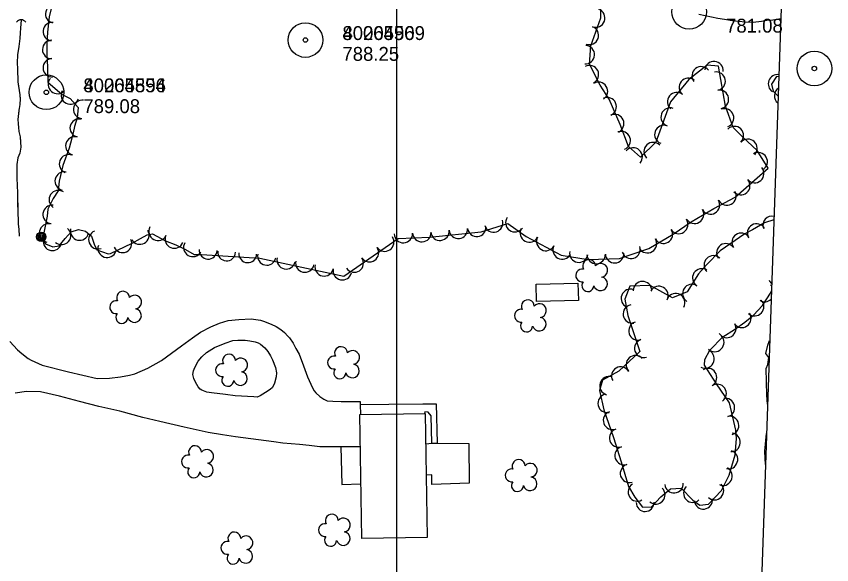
# Model space of a CAD drawing. Extents: x 591954 to 597000, y 198576 to 213500.
# Drawn here: x 594335.4 to 594688.2, y 210712.6 to 210949.8 of the extents above; entities that cross this region are included whole.
import ezdxf

# ---------------------------------------------------------------- set-up
doc = ezdxf.new("R2010")
doc.units = 0
for name, color, linetype in [('Level 10', 7, 'Continuous'), ('Level 12', 7, 'Continuous'), ('Level 14', 7, 'Continuous'), ('Level 15', 7, 'Continuous'), ('Level 17', 7, 'Continuous'), ('Level 18', 7, 'Continuous'), ('Level 19', 7, 'Continuous'), ('Level 4', 7, 'Continuous'), ('Level 6', 7, 'Continuous')]:
    doc.layers.add(name, color=color, linetype=linetype)

msp = doc.modelspace()

# ---------------------------------------------------------------- linework, layer by layer
at = {"layer": 'Level 10'}
msp.add_line((594500, 210000), (594500, 211500), dxfattribs=at)
at = {"layer": 'Level 12'}
for points in [[(594560.28, 210834.01), (594578.43, 210834.42), (594578.6, 210826.85), (594560.45, 210826.45), (594560.28, 210834.01)], [(594512.35, 210777.96), (594513.21, 210724.36), (594484.93, 210723.91), (594484.07, 210777.51), (594512.35, 210777.96)], [(594475.84, 210763.58), (594476.3, 210747.31), (594484.55, 210747.58)]]:
    msp.add_lwpolyline(points, dxfattribs=at)
at = {"layer": 'Level 14'}
for centre, radius in [((594346.21, 210854.43), 2.02), ((594346.21, 210854.44), 1.52), ((594346.22, 210854.41), 1.01), ((594346.22, 210854.41), 0.502)]:
    msp.add_circle(centre, radius, dxfattribs=at)
at = {"layer": 'Level 15'}
msp.add_arc((594337.49, 210945.84), 2.5, 36.8794, 143.119, dxfattribs=at)
at = {"layer": 'Level 17'}
for points in [[(594630.78, 210950.73), (594638.97, 210949.03), (594641.88, 210948.58), (594645.18, 210948.06), (594647.96, 210947.78), (594650.82, 210947.52), (594654.27, 210947.29), (594657.78, 210947.7), (594660.18, 210948.11), (594662.71, 210948.36), (594666.15, 210948.83)], [(594332.66, 210809.17), (594335.89, 210805.59), (594337.85, 210803.93), (594340.53, 210801.81), (594341.86, 210801.03), (594346.64, 210798.95), (594357.99, 210796.02), (594370.46, 210793.19), (594375.8, 210793.34), (594380.51, 210793.86), (594384.33, 210794.5), (594386.76, 210795.14), (594392.32, 210797.61), (594398.25, 210800.94), (594406.88, 210807.31), (594411.65, 210810.78), (594415.08, 210813.23), (594419.63, 210815.53), (594423.33, 210817.07), (594427.09, 210818.23), (594431.63, 210818.69), (594437.09, 210818.91), (594441.03, 210818.44), (594442.42, 210817.99), (594445.75, 210816.58), (594447.9, 210815.66), (594449.89, 210814.4), (594451.52, 210813.04), (594452.91, 210811.49), (594453.57, 210810.67), (594455.14, 210808.38), (594456.43, 210806.17), (594457.74, 210803.71), (594459.62, 210798.57), (594461.46, 210793.89), (594462.85, 210790.64), (594463.58, 210789.04), (594464.28, 210787.78), (594465.01, 210786.9), (594466.77, 210785.3), (594468.46, 210784.14), (594469.98, 210783.51), (594472.43, 210783.3), (594475.99, 210783.15), (594484.16, 210783.21), (594484.19, 210781.87)], [(594425.9, 210786.15), (594419.87, 210786.99), (594417.9, 210787.24), (594415.74, 210788.08), (594414.97, 210788.57), (594414.09, 210789.51), (594412.95, 210791.51), (594412.17, 210793.2), (594411.83, 210794.86), (594412.1, 210796.38), (594412.65, 210797.9), (594414.12, 210800.7), (594415.65, 210802.51), (594417.76, 210804.31), (594421.22, 210806.49), (594425.84, 210808.45), (594429.14, 210809.51), (594431.24, 210809.68), (594434.49, 210809.65), (594436.49, 210809.43), (594438.77, 210809.03), (594440.04, 210808.55), (594441.1, 210807.98), (594442.96, 210806.43), (594444.3, 210804.78), (594445.44, 210802.88), (594446.29, 210801.24), (594447.61, 210797.96), (594448.05, 210795.57), (594447.81, 210793.87), (594447.12, 210791.06), (594446.26, 210789.29), (594445.24, 210788.3), (594443.19, 210787), (594440.94, 210785.63), (594439.6, 210785.04), (594438.18, 210785.13), (594430.18, 210785.69)], [(594484.3, 210763.63), (594481.43, 210763.58), (594476.78, 210763.58), (594471.74, 210763.56), (594469.32, 210763.54), (594466.7, 210763.63), (594462.13, 210764.07), (594457.91, 210764.53), (594450.68, 210765.1), (594446.9, 210765.67), (594440.18, 210766.63), (594430.3, 210767.93), (594424.62, 210768.8), (594418.46, 210769.79), (594407.99, 210772.04), (594397.59, 210774.57), (594390.23, 210776.24), (594380.22, 210778.94), (594371.17, 210781.05), (594362.71, 210783.24), (594354.12, 210785.45), (594345.83, 210787.3), (594339.82, 210787.56), (594334.97, 210786.81)], [(594430.18, 210785.69), (594425.9, 210786.15)], [(594484.19, 210781.87), (594496.54, 210782.05), (594511.26, 210782.13), (594517.12, 210782.16), (594517.57, 210765.14)], [(594484.19, 210781.87), (594484.32, 210777.51)], [(594515.18, 210765.16), (594514.86, 210776.99), (594513.57, 210778.51), (594512.12, 210778.68), (594512.09, 210777.95)], [(594512.56, 210764.91), (594515.18, 210765.16), (594517.57, 210765.14), (594531.23, 210764.98), (594531.35, 210747.83), (594515.23, 210747.33), (594515.14, 210751.49), (594512.78, 210751.29)]]:
    msp.add_lwpolyline(points, dxfattribs=at)
at = {"layer": 'Level 18'}
for points in [[(594660.71, 210884.07), (594656.02, 210891.8), (594649.65, 210897.69), (594645.59, 210901.69), (594642.26, 210910.93), (594639.21, 210928.26), (594634.33, 210928.69), (594626.33, 210922.55), (594618.5, 210912.88), (594612.16, 210895.43), (594605.51, 210888.91), (594600.31, 210893.53), (594596.74, 210903.09), (594591.9, 210914.03), (594588.07, 210920.03), (594583.43, 210929.1), (594583.93, 210937.09), (594588.32, 210949.13), (594588.32, 210955.99)], [(594350.45, 210953.19), (594349.57, 210949.64), (594348.86, 210943.05), (594348.67, 210937.9), (594348.64, 210933.42), (594348.88, 210927.79), (594349.08, 210921.33), (594355.23, 210916.04), (594358.74, 210914.28), (594362.14, 210910.4), (594361.72, 210905.96), (594360.66, 210902.2), (594360.02, 210899.41), (594359.43, 210897.17), (594358.35, 210892.74), (594355.5, 210885.28), (594353.98, 210878.46), (594353.57, 210874.32), (594351.44, 210871.04), (594349.09, 210866.39), (594348.71, 210863.3), (594346.71, 210853.25), (594348.1, 210851.41), (594351.18, 210850.15), (594353.9, 210850.5), (594356.62, 210853.7), (594359.13, 210856.56), (594362.32, 210857.55), (594365.34, 210856.81), (594367.91, 210854.66), (594369.15, 210851.32), (594370.21, 210848.77), (594375.16, 210847.11), (594376.2, 210847.27), (594385.5, 210851.62), (594389.13, 210853.7), (594392.04, 210855.25), (594394.34, 210855.75), (594399.99, 210852.76), (594404.39, 210850.93), (594408.58, 210849), (594412.31, 210846.78), (594415.57, 210846.8), (594440.84, 210845.22)], [(594665.28, 210923.61), (594664.26, 210923.78), (594662.2, 210920.53), (594662.82, 210917.49)], [(594662.82, 210917.49), (594665, 210915.34)], [(594440.84, 210845.22), (594477.16, 210837.47), (594500.7, 210853.65), (594514.17, 210854.3), (594536.51, 210856.6), (594548.06, 210860.14), (594555.96, 210854.55), (594571.17, 210846.55), (594582.77, 210844.57), (594596.34, 210845.12), (594609.08, 210849.38), (594619.61, 210855.64), (594627.43, 210860.89), (594637.22, 210866.67), (594646.38, 210871.65), (594660.71, 210884.07)], [(594663.16, 210861.83), (594659.07, 210860.46), (594653.91, 210857.44), (594650.67, 210855.74), (594639.97, 210848.36), (594634.07, 210842.33), (594630.61, 210838.4), (594625.68, 210830.64), (594619.39, 210828.01), (594609.73, 210833.3), (594600.89, 210833.09), (594598.73, 210827.45), (594599.96, 210820.43), (594605.14, 210804.76), (594596.04, 210796.36), (594589.04, 210792.37), (594587.71, 210787.88), (594589.55, 210779.56), (594593.78, 210767.6), (594597.05, 210757.03), (594600.23, 210746.35)], [(594600.23, 210746.35), (594602.99, 210741.78), (594606.41, 210737.46), (594610.27, 210737.54), (594614.21, 210741.93), (594618.41, 210745.35), (594623.09, 210745.74), (594628.05, 210740.45), (594631.08, 210738.33), (594634.93, 210738.79), (594640.51, 210744.7), (594643.84, 210751.33), (594646.4, 210760.03), (594647, 210767.14), (594646.71, 210770.77), (594643.99, 210782.53), (594638.39, 210790.83), (594633.13, 210798.93), (594633.34, 210801.37), (594635.52, 210805.46), (594641.05, 210811.14), (594646.2, 210814.38), (594650.59, 210817.47), (594654.42, 210820.58), (594658.2, 210824.69), (594661.7, 210830.06), (594662.1, 210831.01)]]:
    msp.add_lwpolyline(points, dxfattribs=at)
for centre, radius, start, end in [((594664.74, 210920.62), 4, 81.6494, 237.6948), ((594583.24, 210841.81), 2.78, 1.3946, 209.1675), ((594588.28, 210839.95), 2.97, 278.4237, 139.6575), ((594580.24, 210837.73), 2.78, 78.0716, 279.0826), ((594582.7, 210833.33), 2.61, 140.7797, 358.7123), ((594588.17, 210834.1), 2.97, 196.0745, 79.0477), ((594381.62, 210828.07), 2.78, 1.3946, 209.1675), ((594386.67, 210826.21), 2.97, 278.4237, 139.6575), ((594378.62, 210823.99), 2.78, 78.0716, 279.0826), ((594556.74, 210824.37), 2.78, 1.3946, 209.1675), ((594561.79, 210822.51), 2.97, 278.4237, 139.6575), ((594381.09, 210819.59), 2.61, 140.7797, 358.7123), ((594386.55, 210820.36), 2.97, 196.0745, 79.0477), ((594553.74, 210820.29), 2.78, 78.0716, 279.0826), ((594556.21, 210815.9), 2.61, 140.7797, 358.7123), ((594561.68, 210816.66), 2.97, 196.0745, 79.0477), ((594475.9, 210804.12), 2.78, 1.3946, 209.1675), ((594427.45, 210800.82), 2.78, 1.3946, 209.1675), ((594480.95, 210802.26), 2.97, 278.4237, 139.6575), ((594424.45, 210796.75), 2.78, 78.0716, 279.0826), ((594432.5, 210798.96), 2.97, 278.4237, 139.6575), ((594472.9, 210800.04), 2.78, 78.0716, 279.0826), ((594480.83, 210796.41), 2.97, 196.0745, 79.0477), ((594432.39, 210793.11), 2.97, 196.0745, 79.0477), ((594475.37, 210795.64), 2.61, 140.7797, 358.7123), ((594426.92, 210792.35), 2.61, 140.7797, 358.7123), ((594412.74, 210761.25), 2.78, 1.3946, 209.1675), ((594417.79, 210759.39), 2.97, 278.4237, 139.6575), ((594409.74, 210757.17), 2.78, 78.0716, 279.0826), ((594552.74, 210755.3), 2.78, 1.3946, 209.1675), ((594412.2, 210752.77), 2.61, 140.7797, 358.7123), ((594417.67, 210753.53), 2.97, 196.0745, 79.0477), ((594549.74, 210751.23), 2.78, 78.0716, 279.0826), ((594557.79, 210753.45), 2.97, 278.4237, 139.6575), ((594557.68, 210747.59), 2.97, 196.0745, 79.0477), ((594552.21, 210746.83), 2.61, 140.7797, 358.7123), ((594471.94, 210731.6), 2.78, 1.3946, 209.1675), ((594476.99, 210729.74), 2.97, 278.4237, 139.6575), ((594468.94, 210727.52), 2.78, 78.0716, 279.0826), ((594429.75, 210723.9), 2.78, 1.3946, 209.1675), ((594476.88, 210723.89), 2.97, 196.0745, 79.0477), ((594426.75, 210719.83), 2.78, 78.0716, 279.0826), ((594434.79, 210722.04), 2.97, 278.4237, 139.6575), ((594471.41, 210723.13), 2.61, 140.7797, 358.7123), ((594434.68, 210716.19), 2.97, 196.0745, 79.0477), ((594429.21, 210715.43), 2.61, 140.7797, 358.7123)]:
    msp.add_arc(centre, radius, start, end, dxfattribs=at)
for centre, major_axis, ratio, start_param, end_param in [((594352.03, 210950.88), (2.05, 3.44), 0.999603, 0.295203, 3.436528), ((594586.08, 210949.08), (-1.47, -3.72), 0.999579, 0.027018, 3.168343), ((594350.99, 210943.25), (1.97, 3.48), 0.999413, 0.40795, 3.549275), ((594583.34, 210941.57), (-1.47, -3.72), 0.999579, 0.027018, 3.168343), ((594350.74, 210935.46), (-1.82, 3.56), 0.999251, 5.803735, 8.94506), ((594581.59, 210933.23), (-0.25, -3.99), 0.999632, 0.000134, 3.141459), ((594350.98, 210927.55), (1.05, 3.86), 0.999315, 0.297157, 3.438482), ((594637.27, 210926.33), (0.88, 3.9), 0.997269, 4.84638, 7.987705), ((594583.39, 210924.59), (0.62, -3.95), 0.999822, 0.317328, 3.458653), ((594631.75, 210924.07), (-0.12, 4), 0.999031, 5.337823, 8.479148), ((594353.21, 210920.35), (-3.93, 0.77), 0.998758, 5.765482, 8.906807), ((594626.21, 210919.08), (1.19, 3.82), 0.999539, 5.903807, 9.045132), ((594638.23, 210921.77), (-2.21, -3.33), 0.999456, 0.760673, 3.901999), ((594587.28, 210917.39), (2.44, -3.17), 0.999876, 6.194216, 9.335542), ((594358.81, 210915.77), (-3.86, -1.03), 0.998566, 5.556417, 8.697742), ((594621.18, 210912.86), (1.19, 3.82), 0.999539, 5.903807, 9.045132), ((594639.62, 210913.89), (-2.21, -3.33), 0.999456, 0.760673, 3.901999), ((594667.39, 210915.47), (-3.55, -1.84), 0.999884, 4.840052, 6.702142), ((594364.16, 210909.57), (3.76, 1.37), 0.99724, 1.127318, 4.268644), ((594591.07, 210910.73), (0.97, -3.88), 0.99981, 0.172521, 3.313846), ((594618.31, 210906.22), (0.87, 3.9), 0.999572, 6.154034, 9.295359), ((594641.86, 210905.87), (-1.67, -3.63), 0.999578, 0.776968, 3.918293), ((594362.64, 210901.5), (3.98, -0.39), 0.974117, 1.447704, 4.589029), ((594594.31, 210903.42), (0.97, -3.88), 0.99981, 0.172521, 3.313846), ((594615.57, 210898.7), (0.87, 3.9), 0.999572, 6.154034, 9.295359), ((594646.11, 210898.24), (-0.66, -3.94), 0.999853, 0.958937, 4.100262), ((594360.75, 210893.77), (-2.97, 2.67), 0.998362, 5.203317, 8.344642), ((594597.13, 210896.07), (0.49, -3.97), 0.999778, 0.234885, 3.37621), ((594610.94, 210891.31), (1.76, 3.59), 0.999583, 5.94203, 9.083355), ((594651.97, 210892.69), (1.37, -3.76), 0.999949, 0.475761, 3.617087), ((594602.29, 210888.97), (0.18, -4), 0.999928, 0.799253, 3.940578), ((594656.38, 210886.95), (3.75, 1.4), 0.99438, 4.873126, 8.014452), ((594358.02, 210885.99), (-2.42, 3.18), 0.999089, 5.267381, 8.408706), ((594654.9, 210881.81), (0.69, -3.94), 0.999993, 5.253383, 8.394708), ((594356.15, 210878.56), (-3.41, 2.09), 0.996306, 5.040471, 8.181796), ((594648.86, 210876.57), (0.69, -3.94), 0.999993, 5.253383, 8.394708), ((594353.6, 210870.52), (-2.75, 2.9), 0.998182, 4.946554, 8.087879), ((594642.83, 210872.1), (-2.71, -2.95), 0.999982, 5.953236, 9.094561), ((594635.74, 210868.23), (-3.44, -2.04), 0.999988, 0, 3.141325), ((594350.92, 210864.11), (1.28, 3.79), 0.999499, 0.20483, 3.346155), ((594551.11, 210860.55), (0.16, 4), 0.999488, 0.99632, 4.137646), ((594628.86, 210864.16), (-3.44, -2.04), 0.999988, 0, 3.141325), ((594662.4, 210859.37), (-0.93, 3.89), 0.98345, 5.837912, 7.940544), ((594349.41, 210856.09), (0.51, 3.97), 0.999591, 6.214999, 9.356324), ((594541.95, 210860.46), (-1.66, -3.64), 0.999912, 5.437166, 8.578491), ((594622.02, 210859.78), (-2.64, -3), 0.999991, 6.02564, 9.166965), ((594655.7, 210856.07), (-0.57, 3.96), 0.997656, 5.096854, 8.23818), ((594355.02, 210855.05), (-3.94, -0.69), 0.999938, 0.694298, 3.835623), ((594362.82, 210856.92), (-2.69, -2.96), 0.99733, 5.210527, 8.351852), ((594370.7, 210853.16), (-3.43, 2.05), 0.998556, 5.606402, 8.747727), ((594388.87, 210855.18), (1.54, -3.69), 0.998601, 4.83781, 7.979135), ((594396.75, 210856.84), (-2.62, 3.02), 0.999063, 0.370027, 3.511352), ((594502.88, 210855.85), (-3.9, -0.9), 0.999922, 6.103787, 9.245112), ((594510.87, 210856.24), (-3.9, -0.9), 0.999922, 6.103787, 9.245112), ((594518.73, 210856.87), (-3.5, -1.93), 0.999921, 5.882826, 9.024151), ((594526.69, 210857.69), (-3.5, -1.93), 0.999921, 5.882826, 9.024151), ((594534.64, 210858.51), (-3.5, -1.93), 0.999921, 5.882826, 9.024151), ((594557.44, 210856.14), (-0.44, 3.98), 0.999544, 0.975916, 4.117241), ((594615.37, 210855.56), (-4, 0.18), 0.999982, 0.582619, 3.723944), ((594649.01, 210852.05), (0.38, 3.98), 0.998979, 5.411015, 8.552341), ((594351.05, 210852.46), (-4, -0.2), 0.999097, 5.844572, 8.985897), ((594381.37, 210851.61), (-3.95, -0.63), 0.999944, 0.279125, 3.420451), ((594403.77, 210853.45), (-3.5, 1.93), 0.999247, 0.108471, 3.249796), ((594494.81, 210852.13), (-2.84, -2.82), 0.999992, 6.102913, 9.244239), ((594564.52, 210852.42), (-0.44, 3.98), 0.999544, 0.975916, 4.117241), ((594608.49, 210851.47), (-4, 0.18), 0.999982, 0.582619, 3.723944), ((594374.72, 210849.46), (-3.79, 1.28), 0.999315, 0.000134, 3.141459), ((594411.78, 210849.85), (-3.8, 1.25), 0.999108, 6.063481, 9.204806), ((594418.4, 210848.75), (-0.25, 3.99), 0.970323, 1.44961, 4.590935), ((594488.21, 210847.6), (-2.84, -2.82), 0.999992, 6.102913, 9.244239), ((594571.59, 210848.69), (-0.44, 3.98), 0.999544, 0.975916, 4.117241), ((594601.37, 210849.01), (-1.81, 3.57), 0.998325, 1.425351, 4.566676), ((594642.42, 210847.51), (0.38, 3.98), 0.998979, 5.411015, 8.552341), ((594426.42, 210847.99), (-0.25, 3.99), 0.970323, 1.44961, 4.590935), ((594435.54, 210847.24), (-0.25, 3.99), 0.970323, 1.44961, 4.590935), ((594443.82, 210846.16), (-3.3, 2.26), 0.999867, 0.390181, 3.531506), ((594452.19, 210844.49), (-3.3, 2.26), 0.999867, 0.390181, 3.531506), ((594481.62, 210843.08), (-2.84, -2.82), 0.999992, 6.102913, 9.244239), ((594578.79, 210847.37), (-1.69, 3.63), 0.999667, 0.966191, 4.107516), ((594586.29, 210846.81), (-3.75, 1.39), 0.99991, 0.394858, 3.536183), ((594594.28, 210847.13), (-3.75, 1.39), 0.99991, 0.394858, 3.536183), ((594636.96, 210842.29), (-1.13, 3.84), 0.997125, 5.220834, 8.362159), ((594460.28, 210843.09), (-3.3, 2.26), 0.999867, 0.390181, 3.531506), ((594468.65, 210841.42), (-3.3, 2.26), 0.999867, 0.390181, 3.531506), ((594476.47, 210839.75), (-3.3, 2.26), 0.999867, 0.390181, 3.531506), ((594631.97, 210836.63), (0.84, 3.91), 0.998904, 5.927364, 9.068689), ((594606.35, 210831.16), (0.12, 4), 0.999984, 4.765607, 7.906932), ((594664.85, 210837.19), (-3.48, -1.98), 0.981198, 6.139557, 6.621736), ((594601.09, 210827.77), (0.79, 3.92), 0.998776, 6.114996, 9.256321), ((594613.49, 210829.03), (1.78, -3.58), 0.999495, 0.60887, 3.750195), ((594627.68, 210829.88), (0.84, 3.91), 0.998904, 5.927364, 9.068689), ((594659.48, 210830.3), (-2.07, -3.42), 0.952546, 2.933187, 3.105567), ((594620.7, 210825.96), (1.78, -3.58), 0.999495, 0.60887, 3.750195), ((594601.97, 210821.06), (-1.31, 3.78), 0.998614, 6.12266, 9.263985), ((594654.97, 210824.14), (-2.41, -3.19), 0.958604, 6.182584, 9.323909), ((594659.48, 210830.3), (-2.07, -3.42), 0.952546, 6.247427, 7.551968), ((594649.4, 210819.11), (-2.14, -3.38), 0.964644, 5.878298, 9.019623), ((594604.37, 210813.75), (-1.44, 3.73), 0.998735, 6.235116, 9.376442), ((594642.93, 210814.73), (-1.79, -3.58), 0.962609, 5.719611, 8.860936), ((594606.88, 210806.16), (-1.44, 3.73), 0.998735, 6.235116, 9.376442), ((594637.74, 210808.67), (-1.85, -3.55), 0.95707, 5.979736, 9.121062), ((594603.27, 210799.09), (2.54, 3.09), 0.999376, 6.145816, 9.287141), ((594633.53, 210801.5), (-1.79, -3.58), 0.950137, 6.255624, 9.396949), ((594596.92, 210794.19), (3.26, 2.31), 0.999678, 6.185314, 9.326639), ((594634.67, 210793.52), (-0.64, -3.95), 0.955095, 0.758801, 3.900126), ((594591.88, 210789.97), (0.32, 3.99), 0.998685, 6.073451, 9.214776), ((594638.73, 210786.67), (0.52, -3.97), 0.970067, 0.475636, 3.616961), ((594591.07, 210782.38), (-1.13, 3.84), 0.998665, 6.215097, 9.356422), ((594642.38, 210780.58), (0.94, -3.89), 0.957228, 6.274728, 9.416054), ((594593.38, 210775.01), (-1.51, 3.7), 0.998752, 6.235957, 9.377283), ((594644.19, 210772.79), (0.94, -3.89), 0.957228, 6.274728, 9.416054), ((594596.04, 210767.38), (-1.58, 3.67), 0.998709, 6.176369, 9.317694), ((594644.87, 210765.49), (-0.27, -3.99), 0.948299, 6.265647, 9.406972), ((594598.4, 210759.74), (-1.58, 3.67), 0.998709, 6.176369, 9.317694), ((594643.75, 210758.04), (-0.64, -3.95), 0.946342, 6.149943, 9.291268), ((594600.71, 210752.05), (-1.14, 3.83), 0.998715, 0.000134, 3.141459), ((594641.37, 210750.85), (-0.64, -3.95), 0.944708, 5.963087, 9.104412), ((594604.02, 210744.02), (-0.94, 3.89), 0.970569, 0.315581, 3.456906), ((594620.02, 210747.57), (-3.45, -2.02), 0.993075, 5.834029, 8.975354), ((594637.61, 210744.56), (-1.81, -3.57), 0.95645, 5.984828, 9.126153), ((594612.24, 210742.74), (-1.73, -3.61), 0.955301, 5.987611, 9.128936), ((594628.02, 210743.5), (-0.8, 3.92), 0.978076, 0.562463, 3.703788), ((594607.5, 210739.57), (-1.31, -3.78), 0.970606, 5.055749, 8.197074), ((594632.76, 210740.62), (-2.13, -3.39), 0.983182, 5.384132, 8.525457)]:
    msp.add_ellipse(centre, major_axis=major_axis, ratio=ratio, start_param=start_param, end_param=end_param, dxfattribs=at)
at = {"layer": 'Level 19'}
for points in [[(594337.46, 210948.3), (594337.18, 210944.68), (594337.04, 210942.66), (594336.92, 210940.29), (594336.57, 210936.81), (594336.01, 210933.16), (594335.86, 210929.72), (594335.96, 210927.1), (594336.12, 210921.44), (594336.89, 210915.93), (594337.15, 210914.11), (594336.95, 210911.64), (594336.48, 210909.1), (594336.13, 210905.18), (594336.53, 210900.05), (594337.15, 210897.68), (594337.43, 210893.23), (594336.88, 210890.66), (594336.14, 210888.58), (594335.67, 210885.71), (594335.62, 210883.6), (594335.69, 210879.83), (594335.9, 210873.46), (594336.01, 210869.78), (594336.07, 210864.53), (594336.18, 210861.71), (594336.28, 210859.97), (594336.51, 210857.71), (594336.67, 210854.68)], [(594337.46, 210948.3), (594337.18, 210944.68), (594337.04, 210942.66), (594336.92, 210940.29), (594336.57, 210936.81), (594336.01, 210933.16), (594335.86, 210929.72), (594335.96, 210927.1), (594336.12, 210921.44), (594336.4, 210919.4)], [(594336.96, 210915.44), (594337.15, 210914.11), (594337.1, 210913.46)], [(594336.56, 210909.5), (594336.48, 210909.1), (594336.34, 210907.51)], [(594336.26, 210903.53), (594336.42, 210901.53)], [(594337.15, 210897.62), (594337.43, 210893.23), (594336.88, 210890.66), (594336.14, 210888.58), (594335.67, 210885.71), (594335.62, 210883.6), (594335.69, 210879.83), (594335.9, 210873.46), (594336.01, 210869.78), (594336.02, 210868.86)], [(594336.02, 210868.86), (594336.07, 210864.53), (594336.18, 210861.71), (594336.28, 210859.97), (594336.51, 210857.71), (594336.67, 210854.68)], [(594660.42, 210782.09), (594660.14, 210785.86), (594659.9, 210797.49), (594660.58, 210799.17), (594661, 210802.18), (594659.69, 210803.99), (594660.64, 210807.49), (594661.36, 210809.61)], [(594660.42, 210782.09), (594660.14, 210785.86), (594659.9, 210797.49), (594660.58, 210799.17), (594661, 210802.18), (594659.69, 210803.99), (594660.64, 210807.49), (594661.36, 210809.61)], [(594660.42, 210782.09), (594660.14, 210785.86), (594659.9, 210797.49), (594660.58, 210799.17), (594661, 210802.18), (594659.69, 210803.99), (594660.64, 210807.49), (594661.36, 210809.61)], [(594660.42, 210782.09), (594660.42, 210782.09)], [(594660.42, 210782.09), (594660.42, 210782.09)], [(594660.42, 210782.09), (594660.42, 210782.09)], [(594660.42, 210782.09), (594660.42, 210782.09)], [(594659.52, 210755.95), (594659.37, 210758.46), (594659.29, 210761.76), (594659.98, 210769.35)], [(594659.52, 210755.95), (594659.37, 210758.46), (594659.29, 210761.76), (594659.98, 210769.35)], [(594659.98, 210769.36), (594659.98, 210769.35)], [(594659.98, 210769.36), (594659.98, 210769.35)], [(594659.98, 210769.36), (594659.98, 210769.35)], [(594659.98, 210769.36), (594659.98, 210769.35)]]:
    msp.add_lwpolyline(points, dxfattribs=at)
at = {"layer": 'Level 4'}
msp.add_lwpolyline([(594680.9, 211377.91), (594650.27, 210486.83)], dxfattribs=at)
at = {"layer": 'Level 6'}
for centre, radius in [((594626.5, 210951.78), 7.5), ((594460.51, 210939.58), 7.5), ((594460.51, 210939.58), 7.5), ((594460.51, 210939.58), 0.96), ((594460.51, 210939.58), 0.96), ((594680.7, 210927.24), 7.5), ((594680.7, 210927.24), 0.96), ((594348.43, 210916.96), 7.5), ((594348.43, 210916.96), 7.5), ((594348.43, 210916.96), 0.96), ((594348.43, 210916.96), 0.96)]:
    msp.add_circle(centre, radius, dxfattribs=at)

# ---------------------------------------------------------------- texts
for s, p in [('781.08', (594642.5, 210942.78)), ('40064569', (594476.51, 210939.58)), ('80205909', (594476.51, 210939.58)), ('788.25', (594476.51, 210930.58)), ('788.25', (594476.51, 210930.58)), ('40064554', (594364.43, 210916.96)), ('80205896', (594364.43, 210916.96)), ('789.08', (594364.43, 210907.96)), ('789.08', (594364.43, 210907.96))]:
    msp.add_text(s, height=6, dxfattribs=at).set_placement(p)

doc.saveas('drawing.dxf')
